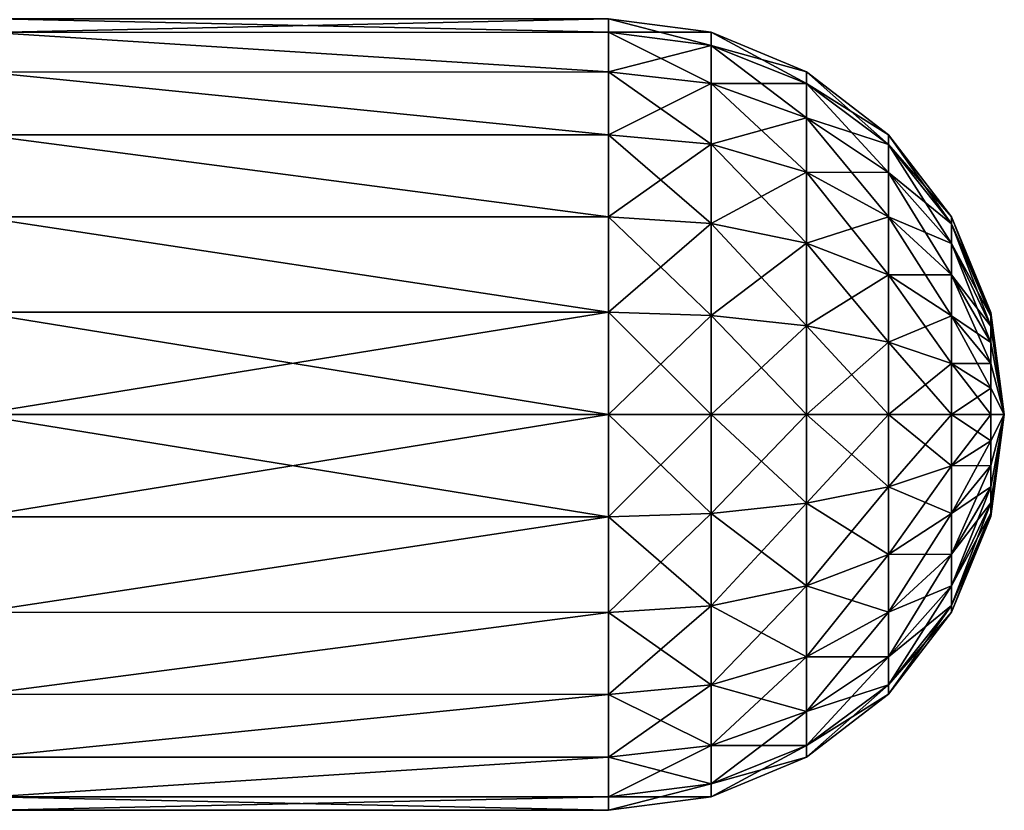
# Model space of a CAD drawing. Header units: millimetres. Extents: x -39.5 to 39.5, y -2 to 94.9.
# Tile 492 of 656: x 13 to 15.8, y 35.8 to 38. Entities that reach past the tile are written whole.
import ezdxf

# ---------------------------------------------------------------- set-up
doc = ezdxf.new("R2010")
doc.units = ezdxf.units.MM
doc.header["$LTSCALE"] = 65.185185
for name, color, linetype in [('631', 7, 'CONTINUOUS'), ('632', 7, 'CONTINUOUS'), ('635', 7, 'CONTINUOUS'), ('636', 7, 'CONTINUOUS')]:
    doc.layers.add(name, color=color, linetype=linetype)

msp = doc.modelspace()

# ---------------------------------------------------------------- linework, layer by layer
at = {"layer": '631', "linetype": 'Continuous'}
for points in [[(14.65, 38), (14.9347, 37.9263, -0.275), (14.65, 37.9625, -0.2847), (14.65, 38)], [(14.9347, 37.9625), (14.9347, 37.9263, -0.275), (14.65, 38), (14.9347, 37.9625)], [(14.65, 37.9625, -0.2847), (14.9347, 37.8202, -0.5313), (14.65, 37.8526, -0.55), (14.65, 37.9625, -0.2847)], [(14.9347, 37.9263, -0.275), (14.9347, 37.8202, -0.5313), (14.65, 37.9625, -0.2847), (14.9347, 37.9263, -0.275)], [(14.9347, 37.9625), (15.2002, 37.82, -0.2465), (14.9347, 37.9263, -0.275), (14.9347, 37.9625)], [(15.2002, 37.8525), (15.2002, 37.82, -0.2465), (14.9347, 37.9625), (15.2002, 37.8525)], [(14.9347, 37.9263, -0.275), (15.2002, 37.7249, -0.4762), (14.9347, 37.8202, -0.5313), (14.9347, 37.9263, -0.275)], [(15.2002, 37.82, -0.2465), (15.2002, 37.7249, -0.4762), (14.9347, 37.9263, -0.275), (15.2002, 37.82, -0.2465)], [(14.65, 37.8526, -0.55), (14.9347, 37.6513, -0.7513), (14.65, 37.6778, -0.7778), (14.65, 37.8526, -0.55)], [(14.9347, 37.8202, -0.5313), (14.9347, 37.6513, -0.7513), (14.65, 37.8526, -0.55), (14.9347, 37.8202, -0.5313)], [(15.2002, 37.8525), (15.4282, 37.6509, -0.2012), (15.2002, 37.82, -0.2465), (15.2002, 37.8525)], [(15.4282, 37.6774), (15.4282, 37.6509, -0.2012), (15.2002, 37.8525), (15.4282, 37.6774)], [(14.9347, 37.8202, -0.5313), (15.2002, 37.5735, -0.6735), (14.9347, 37.6513, -0.7513), (14.9347, 37.8202, -0.5313)], [(15.2002, 37.7249, -0.4762), (15.2002, 37.5735, -0.6735), (14.9347, 37.8202, -0.5313), (15.2002, 37.7249, -0.4762)], [(15.2002, 37.82, -0.2465), (15.4282, 37.5733, -0.3887), (15.2002, 37.7249, -0.4762), (15.2002, 37.82, -0.2465)], [(15.4282, 37.6509, -0.2012), (15.4282, 37.5733, -0.3887), (15.2002, 37.82, -0.2465), (15.4282, 37.6509, -0.2012)], [(15.2002, 37.7249, -0.4762), (15.4282, 37.4497, -0.5497), (15.2002, 37.5735, -0.6735), (15.2002, 37.7249, -0.4762)], [(15.4282, 37.5733, -0.3887), (15.4282, 37.4497, -0.5497), (15.2002, 37.7249, -0.4762), (15.4282, 37.5733, -0.3887)], [(14.9347, 37.6513, -0.7513), (14.9347, 37.4313, -0.9202), (14.65, 37.6778, -0.7778), (14.9347, 37.6513, -0.7513)], [(14.65, 37.6778, -0.7778), (14.9347, 37.4313, -0.9202), (14.65, 37.45, -0.9526), (14.65, 37.6778, -0.7778)], [(15.4282, 37.6774), (15.6031, 37.4305, -0.1422), (15.4282, 37.6509, -0.2012), (15.4282, 37.6774)], [(15.6031, 37.4493), (15.6031, 37.4305, -0.1422), (15.4282, 37.6774), (15.6031, 37.4493)], [(14.9347, 37.6513, -0.7513), (15.2002, 37.3762, -0.8249), (14.9347, 37.4313, -0.9202), (14.9347, 37.6513, -0.7513)], [(15.2002, 37.5735, -0.6735), (15.2002, 37.3762, -0.8249), (14.9347, 37.6513, -0.7513), (15.2002, 37.5735, -0.6735)], [(15.4282, 37.6509, -0.2012), (15.6031, 37.3757, -0.2746), (15.4282, 37.5733, -0.3887), (15.4282, 37.6509, -0.2012)], [(15.6031, 37.4305, -0.1422), (15.6031, 37.3757, -0.2746), (15.4282, 37.6509, -0.2012), (15.6031, 37.4305, -0.1422)], [(15.2002, 37.5735, -0.6735), (15.4282, 37.2887, -0.6733), (15.2002, 37.3762, -0.8249), (15.2002, 37.5735, -0.6735)], [(15.4282, 37.4497, -0.5497), (15.4282, 37.2887, -0.6733), (15.2002, 37.5735, -0.6735), (15.4282, 37.4497, -0.5497)], [(15.4282, 37.5733, -0.3887), (15.6031, 37.2884, -0.3884), (15.4282, 37.4497, -0.5497), (15.4282, 37.5733, -0.3887)], [(15.6031, 37.3757, -0.2746), (15.6031, 37.2884, -0.3884), (15.4282, 37.5733, -0.3887), (15.6031, 37.3757, -0.2746)], [(14.65, 37.45, -0.9526), (14.9347, 37.175, -1.0263), (14.65, 37.1847, -1.0625), (14.65, 37.45, -0.9526)], [(14.9347, 37.4313, -0.9202), (14.9347, 37.175, -1.0263), (14.65, 37.45, -0.9526), (14.9347, 37.4313, -0.9202)], [(15.4282, 37.4497, -0.5497), (15.6031, 37.1746, -0.4757), (15.4282, 37.2887, -0.6733), (15.4282, 37.4497, -0.5497)], [(15.6031, 37.2884, -0.3884), (15.6031, 37.1746, -0.4757), (15.4282, 37.4497, -0.5497), (15.6031, 37.2884, -0.3884)], [(15.6031, 37.4493), (15.7128, 37.1739, -0.0734), (15.6031, 37.4305, -0.1422), (15.6031, 37.4493)], [(15.7128, 37.1836), (15.7128, 37.1739, -0.0734), (15.6031, 37.4493), (15.7128, 37.1836)], [(14.9347, 37.4313, -0.9202), (15.2002, 37.1465, -0.92), (14.9347, 37.175, -1.0263), (14.9347, 37.4313, -0.9202)], [(15.2002, 37.3762, -0.8249), (15.2002, 37.1465, -0.92), (14.9347, 37.4313, -0.9202), (15.2002, 37.3762, -0.8249)], [(15.6031, 37.4305, -0.1422), (15.7128, 37.1456, -0.1418), (15.6031, 37.3757, -0.2746), (15.6031, 37.4305, -0.1422)], [(15.7128, 37.1739, -0.0734), (15.7128, 37.1456, -0.1418), (15.6031, 37.4305, -0.1422), (15.7128, 37.1739, -0.0734)], [(15.2002, 37.3762, -0.8249), (15.4282, 37.1012, -0.7509), (15.2002, 37.1465, -0.92), (15.2002, 37.3762, -0.8249)], [(15.4282, 37.2887, -0.6733), (15.4282, 37.1012, -0.7509), (15.2002, 37.3762, -0.8249), (15.4282, 37.2887, -0.6733)], [(15.7128, 37.1456, -0.1418), (15.7128, 37.1005, -0.2005), (15.6031, 37.3757, -0.2746), (15.7128, 37.1456, -0.1418)], [(15.6031, 37.3757, -0.2746), (15.7128, 37.1005, -0.2005), (15.6031, 37.2884, -0.3884), (15.6031, 37.3757, -0.2746)], [(15.4282, 37.2887, -0.6733), (15.6031, 37.0422, -0.5305), (15.4282, 37.1012, -0.7509), (15.4282, 37.2887, -0.6733)], [(15.6031, 37.1746, -0.4757), (15.6031, 37.0422, -0.5305), (15.4282, 37.2887, -0.6733), (15.6031, 37.1746, -0.4757)], [(15.7128, 37.1005, -0.2005), (15.7128, 37.0418, -0.2456), (15.6031, 37.2884, -0.3884), (15.7128, 37.1005, -0.2005)], [(15.6031, 37.2884, -0.3884), (15.7128, 37.0418, -0.2456), (15.6031, 37.1746, -0.4757), (15.6031, 37.2884, -0.3884)], [(14.9347, 37.175, -1.0263), (14.9347, 36.9, -1.0625), (14.65, 37.1847, -1.0625), (14.9347, 37.175, -1.0263)], [(14.65, 37.1847, -1.0625), (14.9347, 36.9, -1.0625), (14.65, 36.9, -1.1), (14.65, 37.1847, -1.0625)], [(14.9347, 37.175, -1.0263), (15.2002, 36.9, -0.9525), (14.9347, 36.9, -1.0625), (14.9347, 37.175, -1.0263)], [(15.2002, 37.1465, -0.92), (15.2002, 36.9, -0.9525), (14.9347, 37.175, -1.0263), (15.2002, 37.1465, -0.92)], [(15.7128, 37.0418, -0.2456), (15.7128, 36.9734, -0.2739), (15.6031, 37.1746, -0.4757), (15.7128, 37.0418, -0.2456)], [(15.6031, 37.1746, -0.4757), (15.7128, 36.9734, -0.2739), (15.6031, 37.0422, -0.5305), (15.6031, 37.1746, -0.4757)], [(15.7128, 37.1836), (15.75, 36.9), (15.7128, 37.1739, -0.0734), (15.7128, 37.1836)], [(15.7128, 37.1739, -0.0734), (15.75, 36.9), (15.7128, 37.1456, -0.1418), (15.7128, 37.1739, -0.0734)], [(15.2002, 37.1465, -0.92), (15.4282, 36.9, -0.7774), (15.2002, 36.9, -0.9525), (15.2002, 37.1465, -0.92)], [(15.4282, 37.1012, -0.7509), (15.4282, 36.9, -0.7774), (15.2002, 37.1465, -0.92), (15.4282, 37.1012, -0.7509)], [(15.7128, 37.1456, -0.1418), (15.75, 36.9), (15.7128, 37.1005, -0.2005), (15.7128, 37.1456, -0.1418)], [(15.4282, 37.1012, -0.7509), (15.6031, 36.9, -0.5493), (15.4282, 36.9, -0.7774), (15.4282, 37.1012, -0.7509)], [(15.6031, 37.0422, -0.5305), (15.6031, 36.9, -0.5493), (15.4282, 37.1012, -0.7509), (15.6031, 37.0422, -0.5305)], [(15.7128, 37.1005, -0.2005), (15.75, 36.9), (15.7128, 37.0418, -0.2456), (15.7128, 37.1005, -0.2005)], [(15.6031, 37.0422, -0.5305), (15.7128, 36.9, -0.2836), (15.6031, 36.9, -0.5493), (15.6031, 37.0422, -0.5305)], [(15.7128, 36.9734, -0.2739), (15.7128, 36.9, -0.2836), (15.6031, 37.0422, -0.5305), (15.7128, 36.9734, -0.2739)], [(15.7128, 37.0418, -0.2456), (15.75, 36.9), (15.7128, 36.9734, -0.2739), (15.7128, 37.0418, -0.2456)], [(15.7128, 36.9734, -0.2739), (15.75, 36.9), (15.7128, 36.9, -0.2836), (15.7128, 36.9734, -0.2739)], [(14.65, 36.9, -1.1), (14.9347, 36.625, -1.0263), (14.65, 36.6153, -1.0625), (14.65, 36.9, -1.1)], [(14.9347, 36.9, -1.0625), (14.9347, 36.625, -1.0263), (14.65, 36.9, -1.1), (14.9347, 36.9, -1.0625)], [(14.9347, 36.9, -1.0625), (15.2002, 36.6535, -0.92), (14.9347, 36.625, -1.0263), (14.9347, 36.9, -1.0625)], [(15.2002, 36.9, -0.9525), (15.2002, 36.6535, -0.92), (14.9347, 36.9, -1.0625), (15.2002, 36.9, -0.9525)], [(15.2002, 36.9, -0.9525), (15.4282, 36.6988, -0.7509), (15.2002, 36.6535, -0.92), (15.2002, 36.9, -0.9525)], [(15.4282, 36.9, -0.7774), (15.4282, 36.6988, -0.7509), (15.2002, 36.9, -0.9525), (15.4282, 36.9, -0.7774)], [(15.4282, 36.9, -0.7774), (15.6031, 36.7578, -0.5305), (15.4282, 36.6988, -0.7509), (15.4282, 36.9, -0.7774)], [(15.6031, 36.9, -0.5493), (15.6031, 36.7578, -0.5305), (15.4282, 36.9, -0.7774), (15.6031, 36.9, -0.5493)], [(15.6031, 36.9, -0.5493), (15.7128, 36.8266, -0.2739), (15.6031, 36.7578, -0.5305), (15.6031, 36.9, -0.5493)], [(15.7128, 36.9, -0.2836), (15.7128, 36.8266, -0.2739), (15.6031, 36.9, -0.5493), (15.7128, 36.9, -0.2836)], [(15.7128, 36.6544, -0.1418), (15.75, 36.9), (15.7128, 36.6261, -0.0734), (15.7128, 36.6544, -0.1418)], [(15.7128, 36.6261, -0.0734), (15.75, 36.9), (15.7128, 36.6164), (15.7128, 36.6261, -0.0734)], [(15.7128, 36.6995, -0.2005), (15.75, 36.9), (15.7128, 36.6544, -0.1418), (15.7128, 36.6995, -0.2005)], [(15.7128, 36.8266, -0.2739), (15.75, 36.9), (15.7128, 36.7582, -0.2456), (15.7128, 36.8266, -0.2739)], [(15.7128, 36.7582, -0.2456), (15.75, 36.9), (15.7128, 36.6995, -0.2005), (15.7128, 36.7582, -0.2456)], [(15.7128, 36.9, -0.2836), (15.75, 36.9), (15.7128, 36.8266, -0.2739), (15.7128, 36.9, -0.2836)], [(15.7128, 36.8266, -0.2739), (15.7128, 36.7582, -0.2456), (15.6031, 36.7578, -0.5305), (15.7128, 36.8266, -0.2739)], [(15.6031, 36.7578, -0.5305), (15.6031, 36.6254, -0.4757), (15.4282, 36.6988, -0.7509), (15.6031, 36.7578, -0.5305)], [(15.6031, 36.7578, -0.5305), (15.7128, 36.7582, -0.2456), (15.6031, 36.6254, -0.4757), (15.6031, 36.7578, -0.5305)], [(15.7128, 36.7582, -0.2456), (15.7128, 36.6995, -0.2005), (15.6031, 36.6254, -0.4757), (15.7128, 36.7582, -0.2456)], [(15.4282, 36.6988, -0.7509), (15.4282, 36.5113, -0.6733), (15.2002, 36.6535, -0.92), (15.4282, 36.6988, -0.7509)], [(15.4282, 36.6988, -0.7509), (15.6031, 36.6254, -0.4757), (15.4282, 36.5113, -0.6733), (15.4282, 36.6988, -0.7509)], [(15.6031, 36.6254, -0.4757), (15.7128, 36.6995, -0.2005), (15.6031, 36.5116, -0.3884), (15.6031, 36.6254, -0.4757)], [(15.7128, 36.6995, -0.2005), (15.7128, 36.6544, -0.1418), (15.6031, 36.5116, -0.3884), (15.7128, 36.6995, -0.2005)], [(15.2002, 36.6535, -0.92), (15.2002, 36.4238, -0.8249), (14.9347, 36.625, -1.0263), (15.2002, 36.6535, -0.92)], [(15.2002, 36.6535, -0.92), (15.4282, 36.5113, -0.6733), (15.2002, 36.4238, -0.8249), (15.2002, 36.6535, -0.92)], [(15.6031, 36.5116, -0.3884), (15.7128, 36.6544, -0.1418), (15.6031, 36.4243, -0.2746), (15.6031, 36.5116, -0.3884)], [(15.7128, 36.6544, -0.1418), (15.7128, 36.6261, -0.0734), (15.6031, 36.4243, -0.2746), (15.7128, 36.6544, -0.1418)], [(14.9347, 36.625, -1.0263), (14.9347, 36.3687, -0.9202), (14.65, 36.6153, -1.0625), (14.9347, 36.625, -1.0263)], [(14.9347, 36.625, -1.0263), (15.2002, 36.4238, -0.8249), (14.9347, 36.3687, -0.9202), (14.9347, 36.625, -1.0263)], [(15.6031, 36.6254, -0.4757), (15.6031, 36.5116, -0.3884), (15.4282, 36.5113, -0.6733), (15.6031, 36.6254, -0.4757)], [(15.7128, 36.6261, -0.0734), (15.7128, 36.6164), (15.6031, 36.3695, -0.1422), (15.7128, 36.6261, -0.0734)], [(15.6031, 36.4243, -0.2746), (15.7128, 36.6261, -0.0734), (15.6031, 36.3695, -0.1422), (15.6031, 36.4243, -0.2746)], [(14.65, 36.6153, -1.0625), (14.9347, 36.3687, -0.9202), (14.65, 36.35, -0.9526), (14.65, 36.6153, -1.0625)], [(15.7128, 36.6164), (15.6031, 36.3507), (15.6031, 36.3695, -0.1422), (15.7128, 36.6164)], [(15.4282, 36.5113, -0.6733), (15.4282, 36.3503, -0.5497), (15.2002, 36.4238, -0.8249), (15.4282, 36.5113, -0.6733)], [(15.4282, 36.5113, -0.6733), (15.6031, 36.5116, -0.3884), (15.4282, 36.3503, -0.5497), (15.4282, 36.5113, -0.6733)], [(15.6031, 36.5116, -0.3884), (15.6031, 36.4243, -0.2746), (15.4282, 36.3503, -0.5497), (15.6031, 36.5116, -0.3884)], [(15.2002, 36.4238, -0.8249), (15.2002, 36.2265, -0.6735), (14.9347, 36.3687, -0.9202), (15.2002, 36.4238, -0.8249)], [(15.2002, 36.4238, -0.8249), (15.4282, 36.3503, -0.5497), (15.2002, 36.2265, -0.6735), (15.2002, 36.4238, -0.8249)], [(15.6031, 36.4243, -0.2746), (15.6031, 36.3695, -0.1422), (15.4282, 36.2267, -0.3887), (15.6031, 36.4243, -0.2746)], [(15.4282, 36.3503, -0.5497), (15.6031, 36.4243, -0.2746), (15.4282, 36.2267, -0.3887), (15.4282, 36.3503, -0.5497)], [(14.9347, 36.3687, -0.9202), (14.9347, 36.1487, -0.7513), (14.65, 36.35, -0.9526), (14.9347, 36.3687, -0.9202)], [(14.65, 36.35, -0.9526), (14.9347, 36.1487, -0.7513), (14.65, 36.1222, -0.7778), (14.65, 36.35, -0.9526)], [(14.9347, 36.3687, -0.9202), (15.2002, 36.2265, -0.6735), (14.9347, 36.1487, -0.7513), (14.9347, 36.3687, -0.9202)], [(15.4282, 36.3503, -0.5497), (15.4282, 36.2267, -0.3887), (15.2002, 36.2265, -0.6735), (15.4282, 36.3503, -0.5497)], [(15.4282, 36.2267, -0.3887), (15.6031, 36.3695, -0.1422), (15.4282, 36.1491, -0.2012), (15.4282, 36.2267, -0.3887)], [(15.6031, 36.3695, -0.1422), (15.6031, 36.3507), (15.4282, 36.1491, -0.2012), (15.6031, 36.3695, -0.1422)], [(15.6031, 36.3507), (15.4282, 36.1226), (15.4282, 36.1491, -0.2012), (15.6031, 36.3507)], [(15.2002, 36.2265, -0.6735), (15.2002, 36.0751, -0.4762), (14.9347, 36.1487, -0.7513), (15.2002, 36.2265, -0.6735)], [(15.2002, 36.2265, -0.6735), (15.4282, 36.2267, -0.3887), (15.2002, 36.0751, -0.4762), (15.2002, 36.2265, -0.6735)], [(15.4282, 36.2267, -0.3887), (15.4282, 36.1491, -0.2012), (15.2002, 36.0751, -0.4762), (15.4282, 36.2267, -0.3887)], [(14.9347, 36.1487, -0.7513), (14.9347, 35.9798, -0.5313), (14.65, 36.1222, -0.7778), (14.9347, 36.1487, -0.7513)], [(14.9347, 36.1487, -0.7513), (15.2002, 36.0751, -0.4762), (14.9347, 35.9798, -0.5313), (14.9347, 36.1487, -0.7513)], [(15.2002, 36.0751, -0.4762), (15.4282, 36.1491, -0.2012), (15.2002, 35.98, -0.2465), (15.2002, 36.0751, -0.4762)], [(15.4282, 36.1491, -0.2012), (15.4282, 36.1226), (15.2002, 35.98, -0.2465), (15.4282, 36.1491, -0.2012)], [(14.65, 36.1222, -0.7778), (14.9347, 35.9798, -0.5313), (14.65, 35.9474, -0.55), (14.65, 36.1222, -0.7778)], [(15.4282, 36.1226), (15.2002, 35.9475), (15.2002, 35.98, -0.2465), (15.4282, 36.1226)], [(15.2002, 36.0751, -0.4762), (15.2002, 35.98, -0.2465), (14.9347, 35.9798, -0.5313), (15.2002, 36.0751, -0.4762)], [(14.9347, 35.9798, -0.5313), (14.9347, 35.8737, -0.275), (14.65, 35.9474, -0.55), (14.9347, 35.9798, -0.5313)], [(15.2002, 35.98, -0.2465), (15.2002, 35.9475), (14.9347, 35.8737, -0.275), (15.2002, 35.98, -0.2465)], [(14.9347, 35.9798, -0.5313), (15.2002, 35.98, -0.2465), (14.9347, 35.8737, -0.275), (14.9347, 35.9798, -0.5313)], [(14.65, 35.9474, -0.55), (14.9347, 35.8737, -0.275), (14.65, 35.8375, -0.2847), (14.65, 35.9474, -0.55)], [(15.2002, 35.9475), (14.9347, 35.8375), (14.9347, 35.8737, -0.275), (15.2002, 35.9475)], [(14.9347, 35.8737, -0.275), (14.9347, 35.8375), (14.65, 35.8375, -0.2847), (14.9347, 35.8737, -0.275)], [(14.9347, 35.8375), (14.65, 35.8), (14.65, 35.8375, -0.2847), (14.9347, 35.8375)]]:
    msp.add_3dface(points, dxfattribs=at)
at = {"layer": '632', "linetype": 'Continuous'}
for points in [[(12.9351, 37.9624, -0.2853), (12.95, 38), (14.65, 37.9625, -0.2847), (12.9351, 37.9624, -0.2853)], [(12.95, 38), (14.65, 38), (14.65, 37.9625, -0.2847), (12.95, 38)], [(12.9211, 37.8522, -0.5507), (12.9351, 37.9624, -0.2853), (14.65, 37.8526, -0.55), (12.9211, 37.8522, -0.5507)], [(12.9351, 37.9624, -0.2853), (14.65, 37.9625, -0.2847), (14.65, 37.8526, -0.55), (12.9351, 37.9624, -0.2853)], [(12.9092, 37.6772, -0.7783), (12.9211, 37.8522, -0.5507), (14.65, 37.6778, -0.7778), (12.9092, 37.6772, -0.7783)], [(12.9211, 37.8522, -0.5507), (14.65, 37.8526, -0.55), (14.65, 37.6778, -0.7778), (12.9211, 37.8522, -0.5507)], [(12.9001, 37.4493, -0.9529), (12.9092, 37.6772, -0.7783), (14.65, 37.45, -0.9526), (12.9001, 37.4493, -0.9529)], [(12.9092, 37.6772, -0.7783), (14.65, 37.6778, -0.7778), (14.65, 37.45, -0.9526), (12.9092, 37.6772, -0.7783)], [(12.8943, 37.1843, -1.0625), (12.9001, 37.4493, -0.9529), (14.65, 37.1847, -1.0625), (12.8943, 37.1843, -1.0625)], [(12.9001, 37.4493, -0.9529), (14.65, 37.45, -0.9526), (14.65, 37.1847, -1.0625), (12.9001, 37.4493, -0.9529)], [(12.8924, 36.9, -1.0998), (12.8943, 37.1843, -1.0625), (14.65, 36.9, -1.1), (12.8924, 36.9, -1.0998)], [(12.8943, 37.1843, -1.0625), (14.65, 37.1847, -1.0625), (14.65, 36.9, -1.1), (12.8943, 37.1843, -1.0625)], [(12.8943, 36.6157, -1.0625), (12.8924, 36.9, -1.0998), (14.65, 36.6153, -1.0625), (12.8943, 36.6157, -1.0625)], [(12.8924, 36.9, -1.0998), (14.65, 36.9, -1.1), (14.65, 36.6153, -1.0625), (12.8924, 36.9, -1.0998)], [(12.9001, 36.3507, -0.9529), (12.8943, 36.6157, -1.0625), (14.65, 36.6153, -1.0625), (12.9001, 36.3507, -0.9529)], [(12.9001, 36.3507, -0.9529), (14.65, 36.6153, -1.0625), (14.65, 36.35, -0.9526), (12.9001, 36.3507, -0.9529)], [(12.9092, 36.1229, -0.7783), (12.9001, 36.3507, -0.9529), (14.65, 36.35, -0.9526), (12.9092, 36.1229, -0.7783)], [(12.9092, 36.1229, -0.7783), (14.65, 36.35, -0.9526), (14.65, 36.1222, -0.7778), (12.9092, 36.1229, -0.7783)], [(12.9211, 35.9478, -0.5507), (12.9092, 36.1229, -0.7783), (14.65, 36.1222, -0.7778), (12.9211, 35.9478, -0.5507)], [(12.9211, 35.9478, -0.5507), (14.65, 36.1222, -0.7778), (14.65, 35.9474, -0.55), (12.9211, 35.9478, -0.5507)], [(12.9351, 35.8376, -0.2853), (12.9211, 35.9478, -0.5507), (14.65, 35.9474, -0.55), (12.9351, 35.8376, -0.2853)], [(12.9351, 35.8376, -0.2853), (14.65, 35.9474, -0.55), (14.65, 35.8375, -0.2847), (12.9351, 35.8376, -0.2853)], [(12.95, 35.8), (12.9351, 35.8376, -0.2853), (14.65, 35.8), (12.95, 35.8)], [(14.65, 35.8), (12.9351, 35.8376, -0.2853), (14.65, 35.8375, -0.2847), (14.65, 35.8)]]:
    msp.add_3dface(points, dxfattribs=at)
at = {"layer": '635', "linetype": 'Continuous'}
for points in [[(14.9347, 37.9625), (14.65, 38), (14.65, 37.9625, 0.2847), (14.9347, 37.9625)], [(14.65, 37.8526, 0.55), (14.9347, 37.9263, 0.275), (14.65, 37.9625, 0.2847), (14.65, 37.8526, 0.55)], [(14.9347, 37.9263, 0.275), (14.9347, 37.9625), (14.65, 37.9625, 0.2847), (14.9347, 37.9263, 0.275)], [(15.2002, 37.8525), (14.9347, 37.9625), (14.9347, 37.9263, 0.275), (15.2002, 37.8525)], [(14.9347, 37.8202, 0.5313), (14.9347, 37.9263, 0.275), (14.65, 37.8526, 0.55), (14.9347, 37.8202, 0.5313)], [(14.9347, 37.8202, 0.5313), (15.2002, 37.82, 0.2465), (14.9347, 37.9263, 0.275), (14.9347, 37.8202, 0.5313)], [(15.2002, 37.82, 0.2465), (15.2002, 37.8525), (14.9347, 37.9263, 0.275), (15.2002, 37.82, 0.2465)], [(14.65, 37.6778, 0.7778), (14.9347, 37.8202, 0.5313), (14.65, 37.8526, 0.55), (14.65, 37.6778, 0.7778)], [(15.4282, 37.6774), (15.2002, 37.8525), (15.2002, 37.82, 0.2465), (15.4282, 37.6774)], [(14.9347, 37.6513, 0.7513), (14.9347, 37.8202, 0.5313), (14.65, 37.6778, 0.7778), (14.9347, 37.6513, 0.7513)], [(14.9347, 37.6513, 0.7513), (15.2002, 37.7249, 0.4762), (14.9347, 37.8202, 0.5313), (14.9347, 37.6513, 0.7513)], [(15.2002, 37.7249, 0.4762), (15.2002, 37.82, 0.2465), (14.9347, 37.8202, 0.5313), (15.2002, 37.7249, 0.4762)], [(15.2002, 37.7249, 0.4762), (15.4282, 37.6509, 0.2012), (15.2002, 37.82, 0.2465), (15.2002, 37.7249, 0.4762)], [(15.4282, 37.6509, 0.2012), (15.4282, 37.6774), (15.2002, 37.82, 0.2465), (15.4282, 37.6509, 0.2012)], [(15.2002, 37.5735, 0.6735), (15.2002, 37.7249, 0.4762), (14.9347, 37.6513, 0.7513), (15.2002, 37.5735, 0.6735)], [(15.2002, 37.5735, 0.6735), (15.4282, 37.5733, 0.3887), (15.2002, 37.7249, 0.4762), (15.2002, 37.5735, 0.6735)], [(15.4282, 37.5733, 0.3887), (15.4282, 37.6509, 0.2012), (15.2002, 37.7249, 0.4762), (15.4282, 37.5733, 0.3887)], [(14.65, 37.45, 0.9526), (14.9347, 37.6513, 0.7513), (14.65, 37.6778, 0.7778), (14.65, 37.45, 0.9526)], [(15.6031, 37.4493), (15.4282, 37.6774), (15.4282, 37.6509, 0.2012), (15.6031, 37.4493)], [(14.9347, 37.4313, 0.9202), (14.9347, 37.6513, 0.7513), (14.65, 37.45, 0.9526), (14.9347, 37.4313, 0.9202)], [(14.9347, 37.4313, 0.9202), (15.2002, 37.5735, 0.6735), (14.9347, 37.6513, 0.7513), (14.9347, 37.4313, 0.9202)], [(15.4282, 37.5733, 0.3887), (15.6031, 37.4305, 0.1422), (15.4282, 37.6509, 0.2012), (15.4282, 37.5733, 0.3887)], [(15.6031, 37.4305, 0.1422), (15.6031, 37.4493), (15.4282, 37.6509, 0.2012), (15.6031, 37.4305, 0.1422)], [(15.2002, 37.3762, 0.8249), (15.2002, 37.5735, 0.6735), (14.9347, 37.4313, 0.9202), (15.2002, 37.3762, 0.8249)], [(15.2002, 37.3762, 0.8249), (15.4282, 37.4497, 0.5497), (15.2002, 37.5735, 0.6735), (15.2002, 37.3762, 0.8249)], [(15.4282, 37.4497, 0.5497), (15.4282, 37.5733, 0.3887), (15.2002, 37.5735, 0.6735), (15.4282, 37.4497, 0.5497)], [(15.4282, 37.4497, 0.5497), (15.6031, 37.3757, 0.2746), (15.4282, 37.5733, 0.3887), (15.4282, 37.4497, 0.5497)], [(15.6031, 37.3757, 0.2746), (15.6031, 37.4305, 0.1422), (15.4282, 37.5733, 0.3887), (15.6031, 37.3757, 0.2746)], [(14.65, 37.1847, 1.0625), (14.9347, 37.4313, 0.9202), (14.65, 37.45, 0.9526), (14.65, 37.1847, 1.0625)], [(15.4282, 37.2887, 0.6733), (15.4282, 37.4497, 0.5497), (15.2002, 37.3762, 0.8249), (15.4282, 37.2887, 0.6733)], [(15.4282, 37.2887, 0.6733), (15.6031, 37.2884, 0.3884), (15.4282, 37.4497, 0.5497), (15.4282, 37.2887, 0.6733)], [(15.6031, 37.2884, 0.3884), (15.6031, 37.3757, 0.2746), (15.4282, 37.4497, 0.5497), (15.6031, 37.2884, 0.3884)], [(15.7128, 37.1836), (15.6031, 37.4493), (15.6031, 37.4305, 0.1422), (15.7128, 37.1836)], [(14.9347, 37.175, 1.0263), (14.9347, 37.4313, 0.9202), (14.65, 37.1847, 1.0625), (14.9347, 37.175, 1.0263)], [(14.9347, 37.175, 1.0263), (15.2002, 37.3762, 0.8249), (14.9347, 37.4313, 0.9202), (14.9347, 37.175, 1.0263)], [(15.6031, 37.3757, 0.2746), (15.7128, 37.1739, 0.0734), (15.6031, 37.4305, 0.1422), (15.6031, 37.3757, 0.2746)], [(15.7128, 37.1739, 0.0734), (15.7128, 37.1836), (15.6031, 37.4305, 0.1422), (15.7128, 37.1739, 0.0734)], [(15.2002, 37.1465, 0.92), (15.2002, 37.3762, 0.8249), (14.9347, 37.175, 1.0263), (15.2002, 37.1465, 0.92)], [(15.2002, 37.1465, 0.92), (15.4282, 37.2887, 0.6733), (15.2002, 37.3762, 0.8249), (15.2002, 37.1465, 0.92)], [(15.6031, 37.2884, 0.3884), (15.7128, 37.1456, 0.1418), (15.6031, 37.3757, 0.2746), (15.6031, 37.2884, 0.3884)], [(15.7128, 37.1456, 0.1418), (15.7128, 37.1739, 0.0734), (15.6031, 37.3757, 0.2746), (15.7128, 37.1456, 0.1418)], [(15.4282, 37.1012, 0.7509), (15.4282, 37.2887, 0.6733), (15.2002, 37.1465, 0.92), (15.4282, 37.1012, 0.7509)], [(15.4282, 37.1012, 0.7509), (15.6031, 37.1746, 0.4757), (15.4282, 37.2887, 0.6733), (15.4282, 37.1012, 0.7509)], [(15.6031, 37.1746, 0.4757), (15.6031, 37.2884, 0.3884), (15.4282, 37.2887, 0.6733), (15.6031, 37.1746, 0.4757)], [(15.6031, 37.1746, 0.4757), (15.7128, 37.1005, 0.2005), (15.6031, 37.2884, 0.3884), (15.6031, 37.1746, 0.4757)], [(15.7128, 37.1005, 0.2005), (15.7128, 37.1456, 0.1418), (15.6031, 37.2884, 0.3884), (15.7128, 37.1005, 0.2005)], [(14.65, 36.9, 1.1), (14.9347, 37.175, 1.0263), (14.65, 37.1847, 1.0625), (14.65, 36.9, 1.1)], [(14.9347, 36.9, 1.0625), (14.9347, 37.175, 1.0263), (14.65, 36.9, 1.1), (14.9347, 36.9, 1.0625)], [(14.9347, 36.9, 1.0625), (15.2002, 37.1465, 0.92), (14.9347, 37.175, 1.0263), (14.9347, 36.9, 1.0625)], [(15.6031, 37.0422, 0.5305), (15.6031, 37.1746, 0.4757), (15.4282, 37.1012, 0.7509), (15.6031, 37.0422, 0.5305)], [(15.6031, 37.0422, 0.5305), (15.7128, 37.0418, 0.2456), (15.6031, 37.1746, 0.4757), (15.6031, 37.0422, 0.5305)], [(15.7128, 37.0418, 0.2456), (15.7128, 37.1005, 0.2005), (15.6031, 37.1746, 0.4757), (15.7128, 37.0418, 0.2456)], [(15.75, 36.9), (15.7128, 37.1836), (15.7128, 37.1739, 0.0734), (15.75, 36.9)], [(15.7128, 37.1456, 0.1418), (15.75, 36.9), (15.7128, 37.1739, 0.0734), (15.7128, 37.1456, 0.1418)], [(15.2002, 36.9, 0.9525), (15.2002, 37.1465, 0.92), (14.9347, 36.9, 1.0625), (15.2002, 36.9, 0.9525)], [(15.2002, 36.9, 0.9525), (15.4282, 37.1012, 0.7509), (15.2002, 37.1465, 0.92), (15.2002, 36.9, 0.9525)], [(15.7128, 37.1005, 0.2005), (15.75, 36.9), (15.7128, 37.1456, 0.1418), (15.7128, 37.1005, 0.2005)], [(15.4282, 36.9, 0.7774), (15.4282, 37.1012, 0.7509), (15.2002, 36.9, 0.9525), (15.4282, 36.9, 0.7774)], [(15.4282, 36.9, 0.7774), (15.6031, 37.0422, 0.5305), (15.4282, 37.1012, 0.7509), (15.4282, 36.9, 0.7774)], [(15.7128, 37.0418, 0.2456), (15.75, 36.9), (15.7128, 37.1005, 0.2005), (15.7128, 37.0418, 0.2456)], [(15.6031, 36.9, 0.5493), (15.6031, 37.0422, 0.5305), (15.4282, 36.9, 0.7774), (15.6031, 36.9, 0.5493)], [(15.6031, 36.9, 0.5493), (15.7128, 36.9734, 0.2739), (15.6031, 37.0422, 0.5305), (15.6031, 36.9, 0.5493)], [(15.7128, 36.9734, 0.2739), (15.7128, 37.0418, 0.2456), (15.6031, 37.0422, 0.5305), (15.7128, 36.9734, 0.2739)], [(15.7128, 36.9734, 0.2739), (15.75, 36.9), (15.7128, 37.0418, 0.2456), (15.7128, 36.9734, 0.2739)], [(15.7128, 36.9, 0.2836), (15.7128, 36.9734, 0.2739), (15.6031, 36.9, 0.5493), (15.7128, 36.9, 0.2836)], [(15.7128, 36.9, 0.2836), (15.75, 36.9), (15.7128, 36.9734, 0.2739), (15.7128, 36.9, 0.2836)], [(14.65, 36.6153, 1.0625), (14.9347, 36.9, 1.0625), (14.65, 36.9, 1.1), (14.65, 36.6153, 1.0625)], [(14.9347, 36.625, 1.0263), (14.9347, 36.9, 1.0625), (14.65, 36.6153, 1.0625), (14.9347, 36.625, 1.0263)], [(14.9347, 36.625, 1.0263), (15.2002, 36.9, 0.9525), (14.9347, 36.9, 1.0625), (14.9347, 36.625, 1.0263)], [(15.2002, 36.6535, 0.92), (15.2002, 36.9, 0.9525), (14.9347, 36.625, 1.0263), (15.2002, 36.6535, 0.92)], [(15.2002, 36.6535, 0.92), (15.4282, 36.9, 0.7774), (15.2002, 36.9, 0.9525), (15.2002, 36.6535, 0.92)], [(15.4282, 36.6988, 0.7509), (15.4282, 36.9, 0.7774), (15.2002, 36.6535, 0.92), (15.4282, 36.6988, 0.7509)], [(15.4282, 36.6988, 0.7509), (15.6031, 36.9, 0.5493), (15.4282, 36.9, 0.7774), (15.4282, 36.6988, 0.7509)], [(15.6031, 36.7578, 0.5305), (15.6031, 36.9, 0.5493), (15.4282, 36.6988, 0.7509), (15.6031, 36.7578, 0.5305)], [(15.6031, 36.7578, 0.5305), (15.7128, 36.9, 0.2836), (15.6031, 36.9, 0.5493), (15.6031, 36.7578, 0.5305)], [(15.7128, 36.8266, 0.2739), (15.7128, 36.9, 0.2836), (15.6031, 36.7578, 0.5305), (15.7128, 36.8266, 0.2739)], [(15.7128, 36.7582, 0.2456), (15.75, 36.9), (15.7128, 36.8266, 0.2739), (15.7128, 36.7582, 0.2456)], [(15.7128, 36.6544, 0.1418), (15.75, 36.9), (15.7128, 36.6995, 0.2005), (15.7128, 36.6544, 0.1418)], [(15.7128, 36.6164), (15.75, 36.9), (15.7128, 36.6261, 0.0734), (15.7128, 36.6164)], [(15.7128, 36.8266, 0.2739), (15.75, 36.9), (15.7128, 36.9, 0.2836), (15.7128, 36.8266, 0.2739)], [(15.7128, 36.6995, 0.2005), (15.75, 36.9), (15.7128, 36.7582, 0.2456), (15.7128, 36.6995, 0.2005)], [(15.7128, 36.6261, 0.0734), (15.75, 36.9), (15.7128, 36.6544, 0.1418), (15.7128, 36.6261, 0.0734)], [(15.6031, 36.6254, 0.4757), (15.7128, 36.8266, 0.2739), (15.6031, 36.7578, 0.5305), (15.6031, 36.6254, 0.4757)], [(15.7128, 36.7582, 0.2456), (15.7128, 36.8266, 0.2739), (15.6031, 36.6254, 0.4757), (15.7128, 36.7582, 0.2456)], [(15.4282, 36.5113, 0.6733), (15.6031, 36.7578, 0.5305), (15.4282, 36.6988, 0.7509), (15.4282, 36.5113, 0.6733)], [(15.6031, 36.6254, 0.4757), (15.6031, 36.7578, 0.5305), (15.4282, 36.5113, 0.6733), (15.6031, 36.6254, 0.4757)], [(15.6031, 36.5116, 0.3884), (15.7128, 36.7582, 0.2456), (15.6031, 36.6254, 0.4757), (15.6031, 36.5116, 0.3884)], [(15.7128, 36.6995, 0.2005), (15.7128, 36.7582, 0.2456), (15.6031, 36.5116, 0.3884), (15.7128, 36.6995, 0.2005)], [(15.2002, 36.4238, 0.8249), (15.4282, 36.6988, 0.7509), (15.2002, 36.6535, 0.92), (15.2002, 36.4238, 0.8249)], [(15.4282, 36.5113, 0.6733), (15.4282, 36.6988, 0.7509), (15.2002, 36.4238, 0.8249), (15.4282, 36.5113, 0.6733)], [(15.6031, 36.4243, 0.2746), (15.7128, 36.6995, 0.2005), (15.6031, 36.5116, 0.3884), (15.6031, 36.4243, 0.2746)], [(15.7128, 36.6544, 0.1418), (15.7128, 36.6995, 0.2005), (15.6031, 36.4243, 0.2746), (15.7128, 36.6544, 0.1418)], [(14.9347, 36.3687, 0.9202), (15.2002, 36.6535, 0.92), (14.9347, 36.625, 1.0263), (14.9347, 36.3687, 0.9202)], [(15.2002, 36.4238, 0.8249), (15.2002, 36.6535, 0.92), (14.9347, 36.3687, 0.9202), (15.2002, 36.4238, 0.8249)], [(15.6031, 36.3695, 0.1422), (15.7128, 36.6544, 0.1418), (15.6031, 36.4243, 0.2746), (15.6031, 36.3695, 0.1422)], [(15.7128, 36.6261, 0.0734), (15.7128, 36.6544, 0.1418), (15.6031, 36.3695, 0.1422), (15.7128, 36.6261, 0.0734)], [(14.65, 36.35, 0.9526), (14.9347, 36.625, 1.0263), (14.65, 36.6153, 1.0625), (14.65, 36.35, 0.9526)], [(14.9347, 36.3687, 0.9202), (14.9347, 36.625, 1.0263), (14.65, 36.35, 0.9526), (14.9347, 36.3687, 0.9202)], [(15.4282, 36.3503, 0.5497), (15.6031, 36.6254, 0.4757), (15.4282, 36.5113, 0.6733), (15.4282, 36.3503, 0.5497)], [(15.6031, 36.5116, 0.3884), (15.6031, 36.6254, 0.4757), (15.4282, 36.3503, 0.5497), (15.6031, 36.5116, 0.3884)], [(15.6031, 36.3507), (15.7128, 36.6261, 0.0734), (15.6031, 36.3695, 0.1422), (15.6031, 36.3507)], [(15.6031, 36.3507), (15.7128, 36.6164), (15.7128, 36.6261, 0.0734), (15.6031, 36.3507)], [(15.2002, 36.2265, 0.6735), (15.4282, 36.5113, 0.6733), (15.2002, 36.4238, 0.8249), (15.2002, 36.2265, 0.6735)], [(15.4282, 36.3503, 0.5497), (15.4282, 36.5113, 0.6733), (15.2002, 36.2265, 0.6735), (15.4282, 36.3503, 0.5497)], [(15.4282, 36.2267, 0.3887), (15.6031, 36.5116, 0.3884), (15.4282, 36.3503, 0.5497), (15.4282, 36.2267, 0.3887)], [(15.6031, 36.4243, 0.2746), (15.6031, 36.5116, 0.3884), (15.4282, 36.2267, 0.3887), (15.6031, 36.4243, 0.2746)], [(14.9347, 36.1487, 0.7513), (15.2002, 36.4238, 0.8249), (14.9347, 36.3687, 0.9202), (14.9347, 36.1487, 0.7513)], [(15.2002, 36.2265, 0.6735), (15.2002, 36.4238, 0.8249), (14.9347, 36.1487, 0.7513), (15.2002, 36.2265, 0.6735)], [(15.4282, 36.1491, 0.2012), (15.6031, 36.4243, 0.2746), (15.4282, 36.2267, 0.3887), (15.4282, 36.1491, 0.2012)], [(15.6031, 36.3695, 0.1422), (15.6031, 36.4243, 0.2746), (15.4282, 36.1491, 0.2012), (15.6031, 36.3695, 0.1422)], [(14.65, 36.1222, 0.7778), (14.9347, 36.3687, 0.9202), (14.65, 36.35, 0.9526), (14.65, 36.1222, 0.7778)], [(14.9347, 36.1487, 0.7513), (14.9347, 36.3687, 0.9202), (14.65, 36.1222, 0.7778), (14.9347, 36.1487, 0.7513)], [(15.2002, 36.0751, 0.4762), (15.4282, 36.3503, 0.5497), (15.2002, 36.2265, 0.6735), (15.2002, 36.0751, 0.4762)], [(15.4282, 36.2267, 0.3887), (15.4282, 36.3503, 0.5497), (15.2002, 36.0751, 0.4762), (15.4282, 36.2267, 0.3887)], [(15.4282, 36.1226), (15.6031, 36.3695, 0.1422), (15.4282, 36.1491, 0.2012), (15.4282, 36.1226)], [(15.4282, 36.1226), (15.6031, 36.3507), (15.6031, 36.3695, 0.1422), (15.4282, 36.1226)], [(14.9347, 35.9798, 0.5313), (15.2002, 36.2265, 0.6735), (14.9347, 36.1487, 0.7513), (14.9347, 35.9798, 0.5313)], [(15.2002, 36.0751, 0.4762), (15.2002, 36.2265, 0.6735), (14.9347, 35.9798, 0.5313), (15.2002, 36.0751, 0.4762)], [(15.2002, 35.98, 0.2465), (15.4282, 36.2267, 0.3887), (15.2002, 36.0751, 0.4762), (15.2002, 35.98, 0.2465)], [(15.4282, 36.1491, 0.2012), (15.4282, 36.2267, 0.3887), (15.2002, 35.98, 0.2465), (15.4282, 36.1491, 0.2012)], [(14.65, 35.9474, 0.55), (14.9347, 36.1487, 0.7513), (14.65, 36.1222, 0.7778), (14.65, 35.9474, 0.55)], [(14.9347, 35.9798, 0.5313), (14.9347, 36.1487, 0.7513), (14.65, 35.9474, 0.55), (14.9347, 35.9798, 0.5313)], [(15.2002, 35.9475), (15.4282, 36.1491, 0.2012), (15.2002, 35.98, 0.2465), (15.2002, 35.9475)], [(15.2002, 35.9475), (15.4282, 36.1226), (15.4282, 36.1491, 0.2012), (15.2002, 35.9475)], [(14.9347, 35.8737, 0.275), (15.2002, 36.0751, 0.4762), (14.9347, 35.9798, 0.5313), (14.9347, 35.8737, 0.275)], [(15.2002, 35.98, 0.2465), (15.2002, 36.0751, 0.4762), (14.9347, 35.8737, 0.275), (15.2002, 35.98, 0.2465)], [(14.65, 35.8375, 0.2847), (14.9347, 35.9798, 0.5313), (14.65, 35.9474, 0.55), (14.65, 35.8375, 0.2847)], [(14.9347, 35.8737, 0.275), (14.9347, 35.9798, 0.5313), (14.65, 35.8375, 0.2847), (14.9347, 35.8737, 0.275)], [(14.9347, 35.8375), (15.2002, 35.9475), (15.2002, 35.98, 0.2465), (14.9347, 35.8375)], [(14.9347, 35.8375), (15.2002, 35.98, 0.2465), (14.9347, 35.8737, 0.275), (14.9347, 35.8375)], [(14.65, 35.8), (14.9347, 35.8737, 0.275), (14.65, 35.8375, 0.2847), (14.65, 35.8)], [(14.65, 35.8), (14.9347, 35.8375), (14.9347, 35.8737, 0.275), (14.65, 35.8)]]:
    msp.add_3dface(points, dxfattribs=at)
at = {"layer": '636', "linetype": 'Continuous'}
for points in [[(12.95, 38), (12.9351, 37.9624, 0.2853), (14.65, 38), (12.95, 38)], [(14.65, 38), (12.9351, 37.9624, 0.2853), (14.65, 37.9625, 0.2847), (14.65, 38)], [(12.9351, 37.9624, 0.2853), (12.9211, 37.8522, 0.5507), (14.65, 37.8526, 0.55), (12.9351, 37.9624, 0.2853)], [(12.9351, 37.9624, 0.2853), (14.65, 37.8526, 0.55), (14.65, 37.9625, 0.2847), (12.9351, 37.9624, 0.2853)], [(12.9211, 37.8522, 0.5507), (12.9092, 37.6771, 0.7783), (14.65, 37.6778, 0.7778), (12.9211, 37.8522, 0.5507)], [(12.9211, 37.8522, 0.5507), (14.65, 37.6778, 0.7778), (14.65, 37.8526, 0.55), (12.9211, 37.8522, 0.5507)], [(12.9092, 37.6771, 0.7783), (12.9001, 37.4493, 0.9529), (14.65, 37.45, 0.9526), (12.9092, 37.6771, 0.7783)], [(12.9092, 37.6771, 0.7783), (14.65, 37.45, 0.9526), (14.65, 37.6778, 0.7778), (12.9092, 37.6771, 0.7783)], [(12.9001, 37.4493, 0.9529), (12.8943, 37.1843, 1.0625), (14.65, 37.1847, 1.0625), (12.9001, 37.4493, 0.9529)], [(12.9001, 37.4493, 0.9529), (14.65, 37.1847, 1.0625), (14.65, 37.45, 0.9526), (12.9001, 37.4493, 0.9529)], [(12.8943, 37.1843, 1.0625), (12.8924, 36.9, 1.0998), (14.65, 37.1847, 1.0625), (12.8943, 37.1843, 1.0625)], [(12.8924, 36.9, 1.0998), (14.65, 36.9, 1.1), (14.65, 37.1847, 1.0625), (12.8924, 36.9, 1.0998)], [(12.8924, 36.9, 1.0998), (12.8943, 36.6157, 1.0625), (14.65, 36.9, 1.1), (12.8924, 36.9, 1.0998)], [(12.8943, 36.6157, 1.0625), (14.65, 36.6153, 1.0625), (14.65, 36.9, 1.1), (12.8943, 36.6157, 1.0625)], [(12.8943, 36.6157, 1.0625), (12.9001, 36.3507, 0.9529), (14.65, 36.6153, 1.0625), (12.8943, 36.6157, 1.0625)], [(12.9001, 36.3507, 0.9529), (14.65, 36.35, 0.9526), (14.65, 36.6153, 1.0625), (12.9001, 36.3507, 0.9529)], [(12.9001, 36.3507, 0.9529), (12.9092, 36.1228, 0.7783), (14.65, 36.35, 0.9526), (12.9001, 36.3507, 0.9529)], [(12.9092, 36.1228, 0.7783), (14.65, 36.1222, 0.7778), (14.65, 36.35, 0.9526), (12.9092, 36.1228, 0.7783)], [(12.9092, 36.1228, 0.7783), (12.9211, 35.9478, 0.5507), (14.65, 36.1222, 0.7778), (12.9092, 36.1228, 0.7783)], [(12.9211, 35.9478, 0.5507), (14.65, 35.9474, 0.55), (14.65, 36.1222, 0.7778), (12.9211, 35.9478, 0.5507)], [(12.9211, 35.9478, 0.5507), (12.9351, 35.8376, 0.2853), (14.65, 35.9474, 0.55), (12.9211, 35.9478, 0.5507)], [(12.9351, 35.8376, 0.2853), (14.65, 35.8375, 0.2847), (14.65, 35.9474, 0.55), (12.9351, 35.8376, 0.2853)], [(12.9351, 35.8376, 0.2853), (12.95, 35.8), (14.65, 35.8375, 0.2847), (12.9351, 35.8376, 0.2853)], [(12.95, 35.8), (14.65, 35.8), (14.65, 35.8375, 0.2847), (12.95, 35.8)]]:
    msp.add_3dface(points, dxfattribs=at)

doc.saveas('drawing.dxf')
